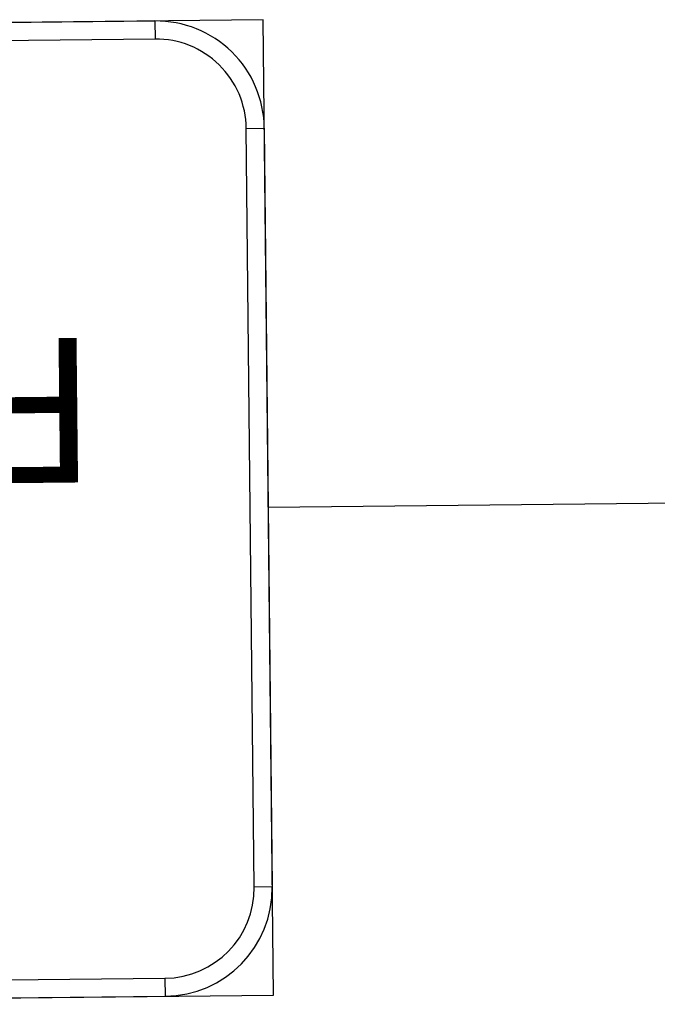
# Model space of a CAD drawing. Extents: x 2001876 to 2025694, y 804561 to 868938.
# Drawn here: x 2011076.2 to 2011165.6, y 829758.8 to 829897.8 of the extents above; entities that cross this region are included whole.
import ezdxf

# ---------------------------------------------------------------- set-up
doc = ezdxf.new("R2010")
doc.units = 0
doc.layers.add('TR SN EXTRUDED PANEL SIGNS - GROUND MOUNTED', color=7, linetype='Continuous')

msp = doc.modelspace()

# ---------------------------------------------------------------- linework, layer by layer
at = {"layer": 'TR SN EXTRUDED PANEL SIGNS - GROUND MOUNTED'}
for p, q in [((2011095.1, 829897.66), (2011095.13, 829895.13)), ((2011107.93, 829882.6), (2011110.46, 829882.62)), ((2011297.65, 829831.39), (2011111.02, 829829.43)), ((2011111.58, 829776.23), (2011109.05, 829776.2)), ((2011096.51, 829763.4), (2011096.54, 829760.87))]:
    msp.add_line(p, q, dxfattribs=at)
for points in [[(2011110.3, 829897.82), (2010897.51, 829895.58), (2010898.95, 829758.79), (2011111.74, 829761.03), (2011110.3, 829897.82)], [(2011095.13, 829895.13), (2010912.74, 829893.21), (2010912.71, 829895.74), (2011095.1, 829897.66), (2011095.13, 829895.13)], [(2011109.05, 829776.2), (2011107.93, 829882.6), (2011110.46, 829882.62), (2011111.58, 829776.23), (2011109.05, 829776.2)], [(2010914.12, 829761.48), (2011096.51, 829763.4), (2011096.54, 829760.87), (2010914.15, 829758.95), (2010914.12, 829761.48)]]:
    msp.add_lwpolyline(points, close=True, dxfattribs=at)
for centre, radius, start, end in [((2011095.26, 829882.46), 15.2, 0.6029, 90.6032), ((2011095.26, 829882.46), 12.67, 0.6029, 90.6032), ((2011096.38, 829776.07), 12.67, 270.6033, 0.6029), ((2011096.38, 829776.07), 15.2, 270.6033, 0.6029)]:
    msp.add_arc(centre, radius, start, end, dxfattribs=at)

# ---------------------------------------------------------------- texts
msp.add_text('F', height=20.27, rotation=180.6031, dxfattribs=at).set_placement((2011086.34, 829853.23))

doc.saveas('drawing.dxf')
